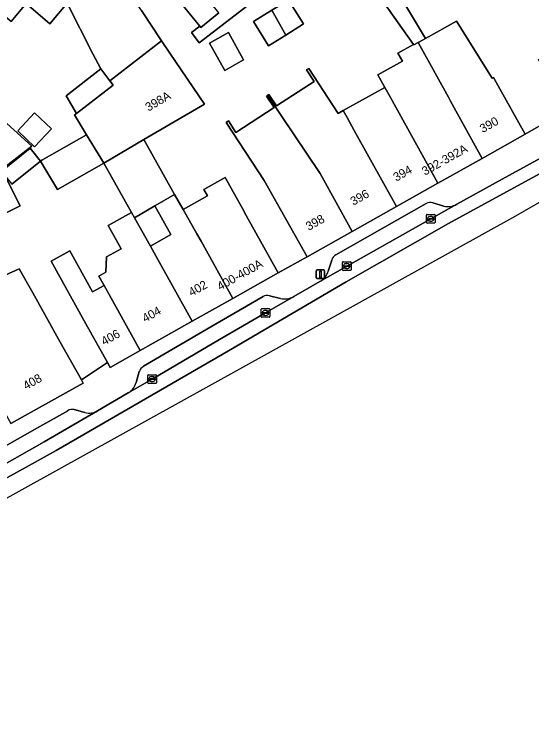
# Model space of a CAD drawing. Extents: x 159217 to 160349, y 381246 to 382172.
# Drawn here: x 159873.1 to 159933.1, y 381427.2 to 381509.6 of the extents above; entities that cross this region are included whole.
import ezdxf

# ---------------------------------------------------------------- set-up
doc = ezdxf.new("R2010")
doc.units = 0
for name, color, linetype in [('IMGEO_Erf', 7, 'Continuous'), ('IMGEO_Kolk', 7, 'Continuous'), ('IMGEO_Lichtmast', 7, 'Continuous'), ('IMGEO_Pand', 7, 'Continuous'), ('IMGEO_Pand_nummerreeks', 7, 'Continuous'), ('IMGEO_Parkeervlak_open', 7, 'Continuous'), ('IMGEO_Rijbaan_lokaal_gesloten', 7, 'Continuous'), ('IMGEO_Voetpad_open', 7, 'Continuous')]:
    doc.layers.add(name, color=color, linetype=linetype)

msp = doc.modelspace()

# ---------------------------------------------------------------- linework, layer by layer
at = {"layer": 'IMGEO_Erf'}
for points in [[(159906.433, 381515.461), (159894.582, 381506.306), (159893.68, 381507.486), (159894.647, 381508.226), (159894.465, 381508.448), (159892.562, 381510.772)], [(159916.533, 381513.902), (159920.808, 381506.821), (159924.401, 381508.813), (159928.521, 381502.219), (159928.664, 381502.299), (159929.946, 381500), (159932.334, 381495.708), (159937.135, 381498.456), (159936.288, 381500), (159934.776, 381502.755), (159933.886, 381504.375), (159936.952, 381506.059), (159935.049, 381509.524), (159938.451, 381511.392)], [(159887.874, 381510.03), (159890.204, 381506.535), (159891.166, 381505.092), (159895.202, 381499.212), (159888.159, 381495.096), (159891.708, 381488.732), (159892.703, 381486.991), (159895.523, 381488.602), (159895.112, 381489.32), (159897.568, 381490.724), (159899.57, 381487.131), (159900.023, 381486.318), (159903.737, 381479.654), (159907.088, 381481.535), (159902.093, 381490.343), (159897.692, 381497.094), (159897.96, 381497.269), (159898.834, 381495.928), (159903.26, 381498.814), (159902.367, 381500.141), (159902.501, 381500.229), (159902.635, 381500.316), (159903.528, 381498.988), (159907.891, 381501.833), (159907.017, 381503.173), (159907.285, 381503.348), (159910.691, 381498.124), (159911.271, 381498.447), (159916.083, 381501.128), (159915.275, 381502.579), (159918.125, 381504.166), (159917.596, 381505.115), (159919.388, 381506.113), (159914.718, 381512.747)], [(159868.678, 381509.701), (159872.087, 381506.951), (159869.709, 381504.203), (159871.913, 381502.296), (159870.671, 381500.859), (159872.195, 381499.543), (159870.979, 381498.136), (159875.162, 381494.345), (159871.704, 381491.642), (159871.763, 381491.525), (159874.973, 381494.096), (159876.185, 381492.583), (159876.337, 381492.705), (159881.528, 381495.66), (159880.135, 381497.956), (159880.364, 381498.134), (159879.137, 381500.156), (159883.166, 381503.284), (159882.234, 381505.036), (159879.271, 381510.908), (159877.278, 381508.506), (159874.506, 381510.875), (159872.77, 381508.782), (159869.822, 381511.227)], [(159868.46, 381477.79), (159873.723, 381480.135), (159875.276, 381477.358), (159878.468, 381471.652), (159880.919, 381467.271), (159883.936, 381469.286), (159881.438, 381473.77), (159880.051, 381476.259), (159877.398, 381481.021), (159879.566, 381482.228), (159882.219, 381477.466), (159883.546, 381478.205), (159882.941, 381479.292), (159883.768, 381479.753), (159883.839, 381481.504), (159885.513, 381482.436), (159884.009, 381485.137), (159886.745, 381486.662), (159883.502, 381492.374), (159878.154, 381489.332), (159876.185, 381492.583), (159872.869, 381489.927)], [(159872.053, 381490.945), (159873.818, 381487.425), (159867.365, 381484.19)]]:
    msp.add_lwpolyline(points, dxfattribs=at)
for points in [[(159902.613, 381505.973), (159900.869, 381508.777), (159902.988, 381510.095), (159904.922, 381511.297), (159906.665, 381508.494), (159904.597, 381507.208)], [(159899.723, 381504.339), (159897.544, 381503.116), (159895.779, 381506.261), (159897.959, 381507.484)], [(159875.482, 381498.185), (159877.444, 381496.331), (159875.499, 381494.271), (159873.536, 381496.126)], [(159889.442, 381487.416), (159887.087, 381486.048), (159888.911, 381482.772), (159891.29, 381484.098)]]:
    msp.add_lwpolyline(points, close=True, dxfattribs=at)
at = {"layer": 'IMGEO_Kolk'}
for p, q in [((159920.903, 381485.502), (159920.903, 381486.354)), ((159920.978, 381486.428), (159921.83, 381486.428)), ((159921.391, 381486.208), (159921.416, 381486.208)), ((159921.904, 381486.354), (159921.904, 381485.502)), ((159921.83, 381485.428), (159920.978, 381485.428)), ((159921.162, 381485.922), (159921.162, 381485.934)), ((159921.6, 381485.885), (159921.202, 381485.885)), ((159921.205, 381485.971), (159921.603, 381485.971)), ((159921.414, 381485.648), (159921.389, 381485.648)), ((159921.646, 381485.934), (159921.646, 381485.922)), ((159911.169, 381480.026), (159911.169, 381480.878)), ((159911.244, 381480.952), (159912.096, 381480.952)), ((159911.428, 381480.446), (159911.428, 381480.458)), ((159911.866, 381480.409), (159911.468, 381480.409)), ((159911.471, 381480.495), (159911.869, 381480.495)), ((159911.657, 381480.732), (159911.682, 381480.732)), ((159911.912, 381480.458), (159911.912, 381480.446)), ((159912.17, 381480.878), (159912.17, 381480.026)), ((159912.096, 381479.952), (159911.244, 381479.952)), ((159911.68, 381480.172), (159911.655, 381480.172)), ((159901.751, 381474.591), (159901.751, 381475.443)), ((159901.826, 381475.517), (159902.678, 381475.517)), ((159902.239, 381475.297), (159902.264, 381475.297)), ((159902.752, 381475.443), (159902.752, 381474.591)), ((159902.678, 381474.517), (159901.826, 381474.517)), ((159902.01, 381475.011), (159902.01, 381475.023)), ((159902.448, 381474.974), (159902.05, 381474.974)), ((159902.053, 381475.06), (159902.451, 381475.06)), ((159902.262, 381474.737), (159902.237, 381474.737)), ((159902.494, 381475.023), (159902.494, 381475.011)), ((159888.687, 381467.868), (159889.539, 381467.868)), ((159888.612, 381466.942), (159888.612, 381467.794)), ((159888.871, 381467.362), (159888.871, 381467.374)), ((159889.309, 381467.325), (159888.911, 381467.325)), ((159888.914, 381467.411), (159889.312, 381467.411)), ((159889.123, 381467.088), (159889.098, 381467.088)), ((159889.1, 381467.648), (159889.125, 381467.648)), ((159889.355, 381467.374), (159889.355, 381467.362)), ((159889.613, 381467.794), (159889.613, 381466.942)), ((159889.539, 381466.868), (159888.687, 381466.868))]:
    msp.add_line(p, q, dxfattribs=at)
for points in [[(159920.903, 381485.502), (159920.903, 381486.354)], [(159920.978, 381486.428), (159921.83, 381486.428)], [(159921.904, 381486.354), (159921.904, 381485.502)], [(159921.83, 381485.428), (159920.978, 381485.428)], [(159911.169, 381480.026), (159911.169, 381480.878)], [(159911.244, 381480.952), (159912.096, 381480.952)], [(159912.17, 381480.878), (159912.17, 381480.026)], [(159912.096, 381479.952), (159911.244, 381479.952)], [(159901.751, 381474.591), (159901.751, 381475.443)], [(159901.826, 381475.517), (159902.678, 381475.517)], [(159902.752, 381475.443), (159902.752, 381474.591)], [(159902.678, 381474.517), (159901.826, 381474.517)], [(159888.687, 381467.868), (159889.539, 381467.868)], [(159888.612, 381466.942), (159888.612, 381467.794)], [(159889.613, 381467.794), (159889.613, 381466.942)], [(159889.539, 381466.868), (159888.687, 381466.868)]]:
    msp.add_lwpolyline(points, dxfattribs=at)
for centre, radius, start, end in [((159920.98, 381486.352), 0.0765, 91.55205, 178.44795), ((159920.98, 381486.352), 0.0765, 91.55205, 178.44795), ((159921.828, 381486.352), 0.0765, 1.55205, 88.44795), ((159921.828, 381486.352), 0.0765, 1.55205, 88.44795), ((159920.98, 381485.504), 0.0765, 181.55205, 268.44795), ((159920.98, 381485.504), 0.0765, 181.55205, 268.44795), ((159921.202, 381485.931), 0.0403, 85.87752, 175.75265), ((159921.199, 381485.921), 0.0366, 178.93798, 274.71019), ((159921.603, 381485.928), 0.043, 264.86636, 352.45326), ((159921.607, 381485.933), 0.0386, 1.73085, 96.63898), ((159921.828, 381485.504), 0.0765, 271.55205, 358.44795), ((159921.828, 381485.504), 0.0765, 271.55205, 358.44795), ((159911.246, 381480.876), 0.0765, 91.55205, 178.44795), ((159911.246, 381480.876), 0.0765, 91.55205, 178.44795), ((159911.468, 381480.455), 0.0403, 85.87752, 175.75265), ((159911.465, 381480.445), 0.0366, 178.93798, 274.71019), ((159911.869, 381480.452), 0.043, 264.86636, 352.45326), ((159911.873, 381480.457), 0.0386, 1.73085, 96.63898), ((159912.094, 381480.876), 0.0765, 1.55205, 88.44795), ((159912.094, 381480.876), 0.0765, 1.55205, 88.44795), ((159911.246, 381480.028), 0.0765, 181.55205, 268.44795), ((159911.246, 381480.028), 0.0765, 181.55205, 268.44795), ((159912.094, 381480.028), 0.0765, 271.55205, 358.44795), ((159912.094, 381480.028), 0.0765, 271.55205, 358.44795), ((159901.828, 381475.441), 0.0765, 91.55205, 178.44795), ((159901.828, 381475.441), 0.0765, 91.55205, 178.44795), ((159902.676, 381475.441), 0.0765, 1.55205, 88.44795), ((159902.676, 381475.441), 0.0765, 1.55205, 88.44795), ((159901.828, 381474.593), 0.0765, 181.55205, 268.44795), ((159901.828, 381474.593), 0.0765, 181.55205, 268.44795), ((159902.05, 381475.02), 0.0403, 85.87752, 175.75265), ((159902.047, 381475.01), 0.0366, 178.93798, 274.71019), ((159902.451, 381475.017), 0.043, 264.86636, 352.45326), ((159902.455, 381475.022), 0.0386, 1.73085, 96.63898), ((159902.676, 381474.593), 0.0765, 271.55205, 358.44795), ((159902.676, 381474.593), 0.0765, 271.55205, 358.44795), ((159888.689, 381467.792), 0.0765, 91.55205, 178.44795), ((159888.689, 381467.792), 0.0765, 91.55205, 178.44795), ((159889.537, 381467.792), 0.0765, 1.55205, 88.44795), ((159889.537, 381467.792), 0.0765, 1.55205, 88.44795), ((159888.911, 381467.371), 0.0403, 85.87752, 175.75265), ((159888.908, 381467.361), 0.0366, 178.93798, 274.71019), ((159889.312, 381467.368), 0.043, 264.86636, 352.45326), ((159889.316, 381467.373), 0.0386, 1.73085, 96.63898), ((159888.689, 381466.944), 0.0765, 181.55205, 268.44795), ((159888.689, 381466.944), 0.0765, 181.55205, 268.44795), ((159889.537, 381466.944), 0.0765, 271.55205, 358.44795), ((159889.537, 381466.944), 0.0765, 271.55205, 358.44795)]:
    msp.add_arc(centre, radius, start, end, dxfattribs=at)
for centre, major_axis, ratio, start_param, end_param in [((159921.39, 381485.928), (-0.387, 0.002), 0.722429, 4.712389, 7.853982), ((159921.415, 381485.928), (-0.39, 0.002), 0.717154, 1.570796, 4.712389), ((159911.656, 381480.452), (-0.387, 0.002), 0.722429, 4.712389, 7.853982), ((159911.681, 381480.452), (-0.39, 0.002), 0.717154, 1.570796, 4.712389), ((159902.238, 381475.017), (-0.387, 0.002), 0.722429, 4.712389, 7.853982), ((159902.263, 381475.017), (-0.39, 0.002), 0.717154, 1.570796, 4.712389), ((159889.099, 381467.368), (-0.387, 0.002), 0.722429, 4.712389, 7.853982), ((159889.124, 381467.368), (-0.39, 0.002), 0.717154, 1.570796, 4.712389)]:
    msp.add_ellipse(centre, major_axis=major_axis, ratio=ratio, start_param=start_param, end_param=end_param, dxfattribs=at)
at = {"layer": 'IMGEO_Lichtmast'}
for p, q in [((159908.115, 381479.102), (159908.115, 381479.902)), ((159908.115, 381479.902), (159908.115, 381479.102)), ((159908.215, 381480.002), (159909.005, 381480.002)), ((159909.005, 381480.002), (159908.215, 381480.002)), ((159909.105, 381479.902), (159909.105, 381479.102)), ((159909.105, 381479.102), (159909.105, 381479.902)), ((159909.005, 381479.002), (159908.215, 381479.002)), ((159908.215, 381479.002), (159909.005, 381479.002))]:
    msp.add_line(p, q, dxfattribs=at)
msp.add_lwpolyline([(159908.535, 381479.877), (159908.685, 381479.877), (159908.685, 381479.127), (159908.535, 381479.127), (159908.535, 381479.877)], dxfattribs=at)
for centre, start, end in [((159908.215, 381479.902), 90, 180), ((159908.215, 381479.902), 90, 180), ((159909.005, 381479.902), 0, 90), ((159909.005, 381479.902), 360, 90), ((159908.215, 381479.102), 180, 270), ((159908.215, 381479.102), 180, 270), ((159909.005, 381479.102), 270, 0), ((159909.005, 381479.102), 270, 0)]:
    msp.add_arc(centre, 0.1, start, end, dxfattribs=at)
at = {"layer": 'IMGEO_Pand'}
for points in [[(159916.533, 381513.902), (159914.907, 381516.935), (159917.06, 381518.06), (159914.722, 381521.734), (159910.859, 381518.811), (159912.765, 381515.817), (159914.718, 381512.747), (159919.388, 381506.113), (159919.428, 381506.056), (159919.938, 381506.339), (159920.808, 381506.821)], [(159869.802, 381519.033), (159865.974, 381514.42), (159869.822, 381511.227), (159872.77, 381508.782), (159874.506, 381510.875), (159877.278, 381508.506), (159879.271, 381510.908), (159879.03, 381511.385), (159877.849, 381512.356), (159876.597, 381513.395)], [(159887.874, 381510.03), (159886.376, 381512.276), (159883.47, 381516.635), (159879.03, 381511.385), (159879.271, 381510.908), (159882.234, 381505.036), (159883.166, 381503.284), (159884.224, 381501.893), (159890.204, 381506.535)], [(159894.312, 381512.97), (159891.975, 381516.23), (159891.838, 381516.422), (159891.626, 381516.248), (159890.087, 381514.987), (159892.906, 381511.054), (159892.562, 381510.772), (159894.465, 381508.448), (159894.647, 381508.226), (159894.765, 381508.082), (159896.833, 381509.775), (159896.539, 381510.147), (159894.662, 381512.526)], [(159904.922, 381511.297), (159902.988, 381510.095), (159904.597, 381507.208), (159906.665, 381508.494)], [(159902.988, 381510.095), (159900.869, 381508.777), (159902.613, 381505.973), (159904.597, 381507.208)], [(159928.664, 381502.299), (159928.521, 381502.219), (159924.401, 381508.813), (159920.808, 381506.821), (159919.938, 381506.339), (159923.453, 381500), (159923.709, 381499.539), (159927.376, 381492.925), (159932.334, 381495.708), (159929.946, 381500)], [(159897.959, 381507.484), (159895.779, 381506.261), (159897.544, 381503.116), (159899.723, 381504.339)], [(159891.166, 381505.092), (159890.204, 381506.535), (159884.224, 381501.893), (159884.589, 381501.414), (159880.364, 381498.134), (159880.135, 381497.956), (159881.528, 381495.66), (159883.179, 381492.941), (159883.502, 381492.374), (159888.159, 381495.096), (159895.202, 381499.212)], [(159923.709, 381499.539), (159923.453, 381500), (159919.938, 381506.339), (159919.428, 381506.056), (159919.388, 381506.113), (159917.596, 381505.115), (159918.125, 381504.166), (159915.275, 381502.579), (159916.083, 381501.128), (159916.538, 381500.328), (159918.565, 381496.673), (159922.242, 381490.042), (159927.376, 381492.925)], [(159912.547, 381496.167), (159911.721, 381497.656), (159911.271, 381498.447), (159910.691, 381498.124), (159907.285, 381503.348), (159907.017, 381503.173), (159907.891, 381501.833), (159903.528, 381498.988), (159902.635, 381500.316), (159902.501, 381500.229), (159908.583, 381491.167), (159912.301, 381484.462), (159917.438, 381487.346)], [(159884.224, 381501.893), (159883.166, 381503.284), (159879.137, 381500.156), (159880.364, 381498.134), (159884.589, 381501.414)], [(159918.565, 381496.673), (159916.538, 381500.328), (159916.083, 381501.128), (159911.271, 381498.447), (159911.721, 381497.656), (159912.547, 381496.167), (159917.438, 381487.346), (159922.242, 381490.042)], [(159908.583, 381491.167), (159902.501, 381500.229), (159902.367, 381500.141), (159903.26, 381498.814), (159898.834, 381495.928), (159897.96, 381497.269), (159897.692, 381497.094), (159902.093, 381490.343), (159907.088, 381481.535), (159912.301, 381484.462)], [(159873.536, 381496.126), (159875.499, 381494.271), (159877.444, 381496.331), (159875.482, 381498.185)], [(159883.179, 381492.941), (159881.528, 381495.66), (159876.337, 381492.705), (159876.185, 381492.583), (159878.154, 381489.332), (159883.502, 381492.374)], [(159888.159, 381495.096), (159883.502, 381492.374), (159886.745, 381486.662), (159887.087, 381486.048), (159889.442, 381487.416), (159891.708, 381488.732)], [(159876.185, 381492.583), (159874.973, 381494.096), (159871.763, 381491.525), (159871.657, 381491.44), (159872.053, 381490.945), (159872.869, 381489.927)], [(159900.023, 381486.318), (159899.57, 381487.131), (159897.568, 381490.724), (159895.112, 381489.32), (159895.523, 381488.602), (159892.703, 381486.991), (159894.293, 381484.192), (159894.785, 381483.324), (159898.473, 381476.699), (159903.737, 381479.654)], [(159892.703, 381486.991), (159891.708, 381488.732), (159889.442, 381487.416), (159891.29, 381484.098), (159888.911, 381482.772), (159889.582, 381481.568), (159893.765, 381474.056), (159898.473, 381476.699), (159894.785, 381483.324), (159894.293, 381484.192)], [(159888.911, 381482.772), (159887.087, 381486.048), (159886.745, 381486.662), (159884.009, 381485.137), (159885.513, 381482.436), (159883.839, 381481.504), (159883.768, 381479.753), (159882.941, 381479.292), (159883.546, 381478.205), (159887.74, 381470.674), (159893.765, 381474.056), (159889.582, 381481.568)], [(159883.546, 381478.205), (159882.219, 381477.466), (159879.566, 381482.228), (159877.398, 381481.021), (159880.051, 381476.259), (159881.438, 381473.77), (159883.936, 381469.286), (159884.253, 381468.716), (159887.74, 381470.674)], [(159866.496, 381473.34), (159870.286, 381466.565), (159872.727, 381462.201), (159881.132, 381466.89), (159880.919, 381467.271), (159878.468, 381471.652), (159875.276, 381477.358), (159873.723, 381480.135), (159868.46, 381477.79), (159866.431, 381476.885), (159867.786, 381473.931), (159867.484, 381473.793)]]:
    msp.add_lwpolyline(points, close=True, dxfattribs=at)
at = {"layer": 'IMGEO_Parkeervlak_open'}
for points in [[(159920.888, 381487.7), (159910.396, 381481.767)], [(159922.905, 381487.403), (159921.644, 381487.772)], [(159908.566, 381478.649), (159924.41, 381487.608)], [(159909.926, 381481.138), (159909.532, 381479.866)], [(159903.997, 381476.704), (159902.735, 381477.018)], [(159886.352, 381465.761), (159889.109, 381467.366), (159896.942, 381471.948), (159902.248, 381475.016), (159905.522, 381476.914)], [(159901.966, 381476.918), (159895.905, 381473.409), (159888.104, 381468.839)], [(159887.633, 381468.23), (159887.266, 381466.959)], [(159881.327, 381463.482), (159880.07, 381463.823)], [(159857.536, 381449.393), (159865.335, 381453.733), (159870.029, 381456.383), (159876.597, 381460.101), (159882.803, 381463.671)], [(159879.329, 381463.698), (159875.852, 381461.707), (159864.486, 381455.289), (159859.167, 381452.337)]]:
    msp.add_lwpolyline(points, dxfattribs=at)
for centre, radius, start, end in [((159921.354, 381486.808), 1.007, 73.28854, 117.59212), ((159923.397, 381489.421), 2.077, 256.30879, 299.20455), ((159910.927, 381480.88), 1.033, 120.89887, 165.56565), ((159907.482, 381480.501), 2.146, 300.33572, 342.78234), ((159902.451, 381476.191), 0.874, 71.06834, 123.74988), ((159904.481, 381478.83), 2.181, 257.17095, 298.51025), ((159888.646, 381467.933), 1.055, 120.88951, 163.67383), ((159885.317, 381467.498), 2.022, 300.78312, 344.5341), ((159879.838, 381462.937), 0.916, 75.34962, 123.80065), ((159881.828, 381465.43), 2.012, 255.59149, 299.0024)]:
    msp.add_arc(centre, radius, start, end, dxfattribs=at)
at = {"layer": 'IMGEO_Rijbaan_lokaal_gesloten'}
msp.add_lwpolyline([(159824.612, 381427.213), (159931.265, 381486.272), (159986.055, 381517.88), (159986.055, 381517.88), (159985.577, 381518.699), (159980.645, 381515.791), (159956.076, 381502.58), (159939.951, 381494.362), (159923.443, 381485.375), (159911.619, 381478.616), (159897.952, 381470.628), (159877.989, 381459.107), (159830.923, 381432.992), (159823.666, 381428.97), (159824.612, 381427.213)], close=True, dxfattribs=at)
for points in [[(159830.923, 381432.992), (159877.989, 381459.107), (159897.952, 381470.628), (159911.619, 381478.616), (159923.443, 381485.375), (159939.951, 381494.362), (159956.076, 381502.58), (159980.645, 381515.791)], [(159967.809, 381510.629), (159964.388, 381508.825), (159958.736, 381505.908), (159955.499, 381504.24), (159950.985, 381501.879), (159947.365, 381500), (159942.988, 381497.699), (159941.905, 381497.105), (159939.056, 381495.571), (159933.708, 381492.71), (159929.694, 381490.526), (159924.41, 381487.608), (159908.566, 381478.649), (159905.522, 381476.914), (159902.248, 381475.016), (159896.942, 381471.948), (159889.109, 381467.366), (159886.352, 381465.761), (159882.803, 381463.671), (159876.597, 381460.101), (159870.029, 381456.383)]]:
    msp.add_lwpolyline(points, dxfattribs=at)
at = {"layer": 'IMGEO_Voetpad_open'}
for points in [[(159896.833, 381509.775), (159894.765, 381508.082), (159894.647, 381508.226), (159893.68, 381507.486), (159894.582, 381506.306), (159906.433, 381515.461)], [(159961.928, 381512.37), (159953.236, 381507.481), (159949.693, 381505.566), (159950.325, 381504.415), (159944.151, 381500.992), (159942.362, 381500), (159937.705, 381497.418), (159937.135, 381498.456), (159932.334, 381495.708), (159927.376, 381492.925), (159922.242, 381490.042), (159917.438, 381487.346), (159912.301, 381484.462), (159907.088, 381481.535), (159903.737, 381479.654), (159898.473, 381476.699), (159893.765, 381474.056), (159887.74, 381470.674), (159884.253, 381468.716), (159883.936, 381469.286), (159880.919, 381467.271), (159881.132, 381466.89), (159872.727, 381462.201)], [(159924.41, 381487.608), (159929.694, 381490.526), (159933.708, 381492.71), (159939.056, 381495.571), (159941.905, 381497.105), (159942.988, 381497.699), (159947.365, 381500), (159950.985, 381501.879), (159955.499, 381504.24)], [(159871.704, 381491.642), (159875.162, 381494.345), (159870.979, 381498.136)], [(159867.365, 381484.19), (159873.818, 381487.425), (159872.053, 381490.945)], [(159910.396, 381481.767), (159920.888, 381487.7)], [(159921.644, 381487.772), (159922.905, 381487.403)], [(159909.532, 381479.866), (159909.926, 381481.138)], [(159905.522, 381476.914), (159908.566, 381478.649)], [(159902.735, 381477.018), (159903.997, 381476.704)], [(159888.104, 381468.839), (159895.905, 381473.409), (159901.966, 381476.918)], [(159887.266, 381466.959), (159887.633, 381468.23)], [(159882.803, 381463.671), (159886.352, 381465.761)], [(159880.07, 381463.823), (159881.327, 381463.482)], [(159859.167, 381452.337), (159864.486, 381455.289), (159875.852, 381461.707), (159879.329, 381463.698)]]:
    msp.add_lwpolyline(points, dxfattribs=at)
for centre, radius, start, end in [((159921.354, 381486.808), 1.007, 73.28854, 117.59212), ((159923.397, 381489.421), 2.077, 256.30879, 299.20455), ((159910.927, 381480.88), 1.033, 120.89887, 165.56565), ((159907.482, 381480.501), 2.146, 300.33572, 342.78234), ((159902.451, 381476.191), 0.874, 71.06834, 123.74988), ((159904.481, 381478.83), 2.181, 257.17095, 298.51025), ((159888.646, 381467.933), 1.055, 120.88951, 163.67383), ((159885.317, 381467.498), 2.022, 300.78312, 344.5341), ((159879.838, 381462.937), 0.916, 75.34962, 123.80065), ((159881.828, 381465.43), 2.012, 255.59149, 299.0024)]:
    msp.add_arc(centre, radius, start, end, dxfattribs=at)

# ---------------------------------------------------------------- texts
at = {"layer": 'IMGEO_Pand_nummerreeks'}
for s, rotation, p in [('398A', 30.30374, (159888.689, 381498.325)), ('390', 29.30679, (159927.422, 381495.84)), ('392-392A', 29.31825, (159920.725, 381490.91)), ('394', 29.30924, (159917.404, 381490.217)), ('396', 29.30679, (159912.434, 381487.426)), ('398', 29.30679, (159907.262, 381484.522)), ('400-400A', 29.30679, (159896.989, 381477.586)), ('402', 29.30679, (159893.682, 381476.898)), ('404', 29.30679, (159888.317, 381473.887)), ('406', 29.30924, (159883.561, 381471.218)), ('408', 29.15782, (159874.501, 381466.076))]:
    msp.add_text(s, height=1, rotation=rotation, dxfattribs=at).set_placement(p)

doc.saveas('drawing.dxf')
